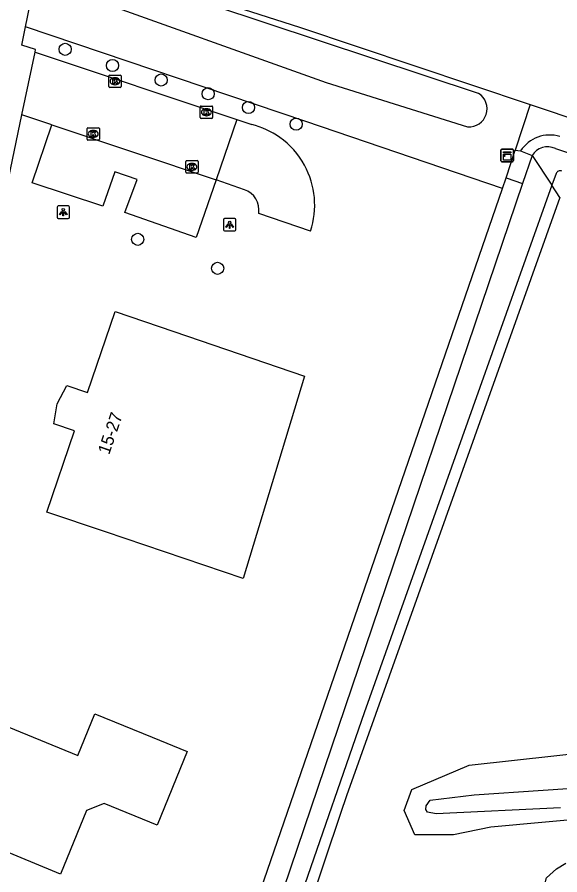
# Model space of a CAD drawing. Extents: x 163427 to 164190, y 380331 to 381641.
# Drawn here: x 163882.4 to 163926.2, y 380882.8 to 380951.9 of the extents above; entities that cross this region are included whole.
import ezdxf

# ---------------------------------------------------------------- set-up
doc = ezdxf.new("R2010")
doc.units = 0
for name, color, linetype in [('IMGEO_Boom', 7, 'Continuous'), ('IMGEO_Erf', 7, 'Continuous'), ('IMGEO_Grasland_agrarisch', 7, 'Continuous'), ('IMGEO_Greppel_droge_sloot', 7, 'Continuous'), ('IMGEO_Groenvoorziening', 7, 'Continuous'), ('IMGEO_Kast', 7, 'Continuous'), ('IMGEO_Kolk', 7, 'Continuous'), ('IMGEO_Lichtpunt', 7, 'Continuous'), ('IMGEO_Oever', 7, 'Continuous'), ('IMGEO_Pand', 7, 'Continuous'), ('IMGEO_Pand_nummerreeks', 7, 'Continuous'), ('IMGEO_Parkeervlak_open', 7, 'Continuous'), ('IMGEO_Rijbaan_lokaal_open', 7, 'Continuous'), ('IMGEO_Terreindeel_open', 7, 'Continuous'), ('IMGEO_Voetpad_open', 7, 'Continuous'), ('IMGEO_Waterloop', 7, 'Continuous')]:
    doc.layers.add(name, color=color, linetype=linetype)

msp = doc.modelspace()

# ---------------------------------------------------------------- linework, layer by layer
at = {"layer": 'IMGEO_Boom'}
for centre in [(163886.283, 380949.299), (163890.091, 380947.995), (163894.014, 380946.825), (163897.799, 380945.723), (163901.056, 380944.616), (163904.894, 380943.271), (163892.124, 380933.991), (163898.566, 380931.657)]:
    msp.add_circle(centre, 0.489, dxfattribs=at)
at = {"layer": 'IMGEO_Erf'}
msp.add_lwpolyline([(163884.569, 380833.662), (163891.485, 380851.015), (163921.538, 380938.092)], dxfattribs=at)
at = {"layer": 'IMGEO_Grasland_agrarisch'}
for points in [[(163926.152, 380937.368), (163908.957, 380889.158), (163908.476, 380887.727), (163888.237, 380827.506), (163886.614, 380822.678)], [(163942.027, 380888.603), (163920.6, 380886.64), (163917.567, 380886.008), (163914.471, 380886.008), (163913.611, 380887.975), (163914.223, 380889.679), (163918.831, 380891.629), (163939.553, 380893.902)], [(163896.436, 380824.688), (163896.883, 380825.91), (163899.856, 380825.91), (163909.157, 380822.507), (163915.53, 380844.585), (163925.062, 380882.566), (163925.887, 380883.276), (163926.646, 380883.741)]]:
    msp.add_lwpolyline(points, dxfattribs=at)
at = {"layer": 'IMGEO_Greppel_droge_sloot'}
msp.add_lwpolyline([(163926.202, 380888.193), (163916.169, 380887.717), (163915.489, 380887.855), (163915.348, 380888.058), (163915.366, 380888.359), (163915.706, 380888.818), (163919.252, 380889.236), (163930.381, 380890)], dxfattribs=at)
at = {"layer": 'IMGEO_Groenvoorziening'}
for points in [[(163893.879, 380975.478), (163890.647, 380959.592), (163890.731, 380956.366), (163893.555, 380954.822), (163905.172, 380951.086), (163923.758, 380944.858)], [(163921.538, 380938.092), (163905.684, 380943.493), (163883.083, 380951.119)], [(163923.758, 380944.858), (163922.56, 380941.188)], [(163923.758, 380944.858), (164044.028, 380904.553)], [(163921.833, 380938.946), (163922.56, 380941.188)], [(163922.56, 380941.188), (163922.982, 380941.112)], [(163921.538, 380938.092), (163921.833, 380938.946)]]:
    msp.add_lwpolyline(points, dxfattribs=at)
msp.add_arc((163925.333, 380939.601), 2.795, 72.79469, 147.27861, dxfattribs=at)
at = {"layer": 'IMGEO_Kast'}
for p, q in [((163921.403, 380940.322), (163921.403, 380941.163)), ((163921.403, 380941.163), (163921.403, 380940.322)), ((163921.478, 380941.247), (163922.319, 380941.247)), ((163922.319, 380941.247), (163921.478, 380941.247)), ((163922.403, 380941.172), (163922.403, 380940.331)), ((163922.403, 380940.331), (163922.403, 380941.172)), ((163922.328, 380940.247), (163921.487, 380940.247)), ((163921.487, 380940.247), (163922.328, 380940.247))]:
    msp.add_line(p, q, dxfattribs=at)
for points in [[(163921.598, 380941.037), (163922.198, 380941.037), (163922.198, 380940.952), (163921.598, 380940.952), (163921.598, 380941.037)], [(163921.598, 380940.862), (163922.198, 380940.862), (163922.198, 380940.373), (163921.598, 380940.373), (163921.598, 380940.862)]]:
    msp.add_lwpolyline(points, dxfattribs=at)
msp.add_circle((163921.682, 380940.711), 0.0377, dxfattribs=at)
for centre, start, end in [((163921.481, 380941.169), 92.4484, 184.28452), ((163921.481, 380941.169), 92.4484, 184.28452), ((163922.325, 380941.169), 2.4484, 94.28452), ((163922.325, 380941.169), 2.4484, 94.28452), ((163921.481, 380940.325), 182.4484, 274.28452), ((163921.481, 380940.325), 182.4484, 274.28452), ((163922.325, 380940.325), 272.4484, 4.28452), ((163922.325, 380940.325), 272.4484, 4.28452)]:
    msp.add_arc(centre, 0.0779, start, end, dxfattribs=at)
at = {"layer": 'IMGEO_Kolk'}
for p, q in [((163889.791, 380946.298), (163889.791, 380947.15)), ((163889.866, 380947.224), (163890.718, 380947.224)), ((163890.792, 380947.15), (163890.792, 380946.298)), ((163890.302, 380946.444), (163890.277, 380946.444)), ((163890.279, 380947.004), (163890.304, 380947.004)), ((163890.718, 380946.224), (163889.866, 380946.224)), ((163897.164, 380943.804), (163897.164, 380944.656)), ((163897.239, 380944.73), (163898.091, 380944.73)), ((163897.652, 380944.51), (163897.677, 380944.51)), ((163898.165, 380944.656), (163898.165, 380943.804)), ((163898.091, 380943.73), (163897.239, 380943.73)), ((163897.675, 380943.95), (163897.65, 380943.95)), ((163888.039, 380942.056), (163888.039, 380942.908)), ((163888.114, 380942.982), (163888.966, 380942.982)), ((163889.04, 380942.908), (163889.04, 380942.056)), ((163888.55, 380942.202), (163888.525, 380942.202)), ((163888.527, 380942.762), (163888.552, 380942.762)), ((163888.966, 380941.982), (163888.114, 380941.982)), ((163895.995, 380939.403), (163895.995, 380940.255)), ((163896.07, 380940.329), (163896.922, 380940.329)), ((163896.483, 380940.109), (163896.508, 380940.109)), ((163896.996, 380940.255), (163896.996, 380939.403)), ((163896.506, 380939.549), (163896.481, 380939.549)), ((163896.922, 380939.329), (163896.07, 380939.329))]:
    msp.add_line(p, q, dxfattribs=at)
for points in [[(163889.791, 380946.298), (163889.791, 380947.15)], [(163889.866, 380947.224), (163890.718, 380947.224)], [(163890.792, 380947.15), (163890.792, 380946.298)], [(163890.112, 380946.924), (163890.235, 380946.924), (163890.235, 380946.773), (163890.365, 380946.924), (163890.529, 380946.924), (163890.383, 380946.773), (163890.536, 380946.524), (163890.384, 380946.524), (163890.299, 380946.688), (163890.235, 380946.621), (163890.235, 380946.524), (163890.112, 380946.524), (163890.112, 380946.924)], [(163890.718, 380946.224), (163889.866, 380946.224)], [(163897.164, 380943.804), (163897.164, 380944.656)], [(163897.239, 380944.73), (163898.091, 380944.73)], [(163897.485, 380944.43), (163897.608, 380944.43), (163897.608, 380944.279), (163897.738, 380944.43), (163897.902, 380944.43), (163897.756, 380944.279), (163897.909, 380944.03), (163897.757, 380944.03), (163897.672, 380944.194), (163897.608, 380944.127), (163897.608, 380944.03), (163897.485, 380944.03), (163897.485, 380944.43)], [(163898.165, 380944.656), (163898.165, 380943.804)], [(163898.091, 380943.73), (163897.239, 380943.73)], [(163888.039, 380942.056), (163888.039, 380942.908)], [(163888.114, 380942.982), (163888.966, 380942.982)], [(163889.04, 380942.908), (163889.04, 380942.056)], [(163888.36, 380942.682), (163888.483, 380942.682), (163888.483, 380942.531), (163888.613, 380942.682), (163888.777, 380942.682), (163888.631, 380942.531), (163888.784, 380942.282), (163888.632, 380942.282), (163888.547, 380942.446), (163888.483, 380942.379), (163888.483, 380942.282), (163888.36, 380942.282), (163888.36, 380942.682)], [(163888.966, 380941.982), (163888.114, 380941.982)], [(163895.995, 380939.403), (163895.995, 380940.255)], [(163896.07, 380940.329), (163896.922, 380940.329)], [(163896.996, 380940.255), (163896.996, 380939.403)], [(163896.316, 380940.029), (163896.439, 380940.029), (163896.439, 380939.878), (163896.569, 380940.029), (163896.733, 380940.029), (163896.587, 380939.878), (163896.74, 380939.629), (163896.588, 380939.629), (163896.503, 380939.793), (163896.439, 380939.726), (163896.439, 380939.629), (163896.316, 380939.629), (163896.316, 380940.029)], [(163896.922, 380939.329), (163896.07, 380939.329)]]:
    msp.add_lwpolyline(points, dxfattribs=at)
for centre, start, end in [((163889.868, 380947.148), 91.55205, 178.44795), ((163889.868, 380947.148), 91.55205, 178.44795), ((163890.716, 380947.148), 1.55205, 88.44795), ((163890.716, 380947.148), 1.55205, 88.44795), ((163889.868, 380946.3), 181.55205, 268.44795), ((163889.868, 380946.3), 181.55205, 268.44795), ((163890.716, 380946.3), 271.55205, 358.44795), ((163890.716, 380946.3), 271.55205, 358.44795), ((163897.241, 380944.654), 91.55205, 178.44795), ((163897.241, 380944.654), 91.55205, 178.44795), ((163898.089, 380944.654), 1.55205, 88.44795), ((163898.089, 380944.654), 1.55205, 88.44795), ((163897.241, 380943.806), 181.55205, 268.44795), ((163897.241, 380943.806), 181.55205, 268.44795), ((163898.089, 380943.806), 271.55205, 358.44795), ((163898.089, 380943.806), 271.55205, 358.44795), ((163888.116, 380942.906), 91.55205, 178.44795), ((163888.116, 380942.906), 91.55205, 178.44795), ((163888.964, 380942.906), 1.55205, 88.44795), ((163888.964, 380942.906), 1.55205, 88.44795), ((163888.116, 380942.058), 181.55205, 268.44795), ((163888.116, 380942.058), 181.55205, 268.44795), ((163888.964, 380942.058), 271.55205, 358.44795), ((163888.964, 380942.058), 271.55205, 358.44795), ((163896.072, 380940.253), 91.55205, 178.44795), ((163896.072, 380940.253), 91.55205, 178.44795), ((163896.92, 380940.253), 1.55205, 88.44795), ((163896.92, 380940.253), 1.55205, 88.44795), ((163896.072, 380939.405), 181.55205, 268.44795), ((163896.072, 380939.405), 181.55205, 268.44795), ((163896.92, 380939.405), 271.55205, 358.44795), ((163896.92, 380939.405), 271.55205, 358.44795)]:
    msp.add_arc(centre, 0.0765, start, end, dxfattribs=at)
for centre, major_axis, ratio, start_param, end_param in [((163890.278, 380946.724), (-0.387, 0.002), 0.722429, 4.712389, 7.853982), ((163890.303, 380946.724), (-0.39, 0.002), 0.717154, 1.570796, 4.712389), ((163897.651, 380944.23), (-0.387, 0.002), 0.722429, 4.712389, 7.853982), ((163897.676, 380944.23), (-0.39, 0.002), 0.717154, 1.570796, 4.712389), ((163888.526, 380942.482), (-0.387, 0.002), 0.722429, 4.712389, 7.853982), ((163888.551, 380942.482), (-0.39, 0.002), 0.717154, 1.570796, 4.712389), ((163896.482, 380939.829), (-0.387, 0.002), 0.722429, 4.712389, 7.853982), ((163896.507, 380939.829), (-0.39, 0.002), 0.717154, 1.570796, 4.712389)]:
    msp.add_ellipse(centre, major_axis=major_axis, ratio=ratio, start_param=start_param, end_param=end_param, dxfattribs=at)
at = {"layer": 'IMGEO_Lichtpunt'}
for p, q in [((163886.524, 380936.678), (163885.716, 380936.678)), ((163886.524, 380936.678), (163885.716, 380936.678)), ((163885.622, 380936.583), (163885.622, 380935.776)), ((163885.622, 380936.583), (163885.622, 380935.776)), ((163886.618, 380935.776), (163886.618, 380936.583)), ((163886.618, 380935.776), (163886.618, 380936.583)), ((163885.716, 380935.682), (163886.524, 380935.682)), ((163885.716, 380935.682), (163886.524, 380935.682)), ((163899.039, 380935.567), (163899.039, 380934.76)), ((163899.039, 380935.567), (163899.039, 380934.76)), ((163899.941, 380935.662), (163899.133, 380935.662)), ((163899.941, 380935.662), (163899.133, 380935.662)), ((163900.035, 380934.76), (163900.035, 380935.567)), ((163900.035, 380934.76), (163900.035, 380935.567)), ((163899.133, 380934.666), (163899.941, 380934.666)), ((163899.133, 380934.666), (163899.941, 380934.666))]:
    msp.add_line(p, q, dxfattribs=at)
for points in [[(163885.996, 380936.247), (163886.035, 380936.219), (163885.847, 380935.957), (163885.809, 380935.984), (163885.996, 380936.247)], [(163886.098, 380936.199), (163886.145, 380936.199), (163886.145, 380935.877), (163886.098, 380935.877), (163886.098, 380936.199)], [(163886.208, 380936.219), (163886.246, 380936.246), (163886.433, 380935.984), (163886.394, 380935.956), (163886.208, 380936.219)], [(163899.413, 380935.231), (163899.452, 380935.203), (163899.264, 380934.941), (163899.226, 380934.968), (163899.413, 380935.231)], [(163899.515, 380935.183), (163899.562, 380935.183), (163899.562, 380934.861), (163899.515, 380934.861), (163899.515, 380935.183)], [(163899.625, 380935.203), (163899.663, 380935.23), (163899.85, 380934.968), (163899.811, 380934.94), (163899.625, 380935.203)]]:
    msp.add_lwpolyline(points, dxfattribs=at)
for centre in [(163886.121, 380936.381), (163899.538, 380935.365)]:
    msp.add_circle(centre, 0.0994, dxfattribs=at)
for centre, start, end in [((163885.716, 380936.583), 90, 180), ((163885.716, 380936.583), 90, 180), ((163886.524, 380936.583), 0, 90), ((163886.524, 380936.583), 0, 90), ((163885.716, 380935.776), 180, 270), ((163885.716, 380935.776), 180, 270), ((163886.524, 380935.776), 270, 0), ((163886.524, 380935.776), 270, 360), ((163899.133, 380935.567), 90, 180), ((163899.133, 380935.567), 90, 180), ((163899.941, 380935.567), 0, 90), ((163899.941, 380935.567), 0, 90), ((163899.133, 380934.76), 180, 270), ((163899.133, 380934.76), 180, 270), ((163899.941, 380934.76), 270, 0), ((163899.941, 380934.76), 270, 360)]:
    msp.add_arc(centre, 0.0946, start, end, dxfattribs=at)
at = {"layer": 'IMGEO_Oever'}
msp.add_lwpolyline([(163926.152, 380937.368), (163925.503, 380938.345)], dxfattribs=at)
at = {"layer": 'IMGEO_Pand'}
for points in [[(163884.801, 380912.024), (163887.028, 380918.554), (163885.354, 380919.118), (163885.62, 380920.738), (163886.407, 380922.213), (163888.089, 380921.652), (163890.312, 380928.173), (163895.045, 380926.561), (163905.562, 380922.978), (163900.618, 380906.68), (163889.538, 380910.424), (163884.801, 380912.024)], [(163879.62, 380895.545), (163887.31, 380892.422), (163888.666, 380895.758), (163893.299, 380893.876), (163896.106, 380892.735), (163893.697, 380886.806), (163889.417, 380888.546), (163888.009, 380887.968), (163885.89, 380882.849), (163885.567, 380882.983), (163880.946, 380884.894), (163881.627, 380886.539), (163877.007, 380888.403), (163876.216, 380886.475), (163875.975, 380886.573), (163879.62, 380895.545)]]:
    msp.add_lwpolyline(points, dxfattribs=at)
at = {"layer": 'IMGEO_Parkeervlak_open'}
msp.add_lwpolyline([(163898.446, 380938.784), (163896.831, 380934.142), (163891.086, 380936.157), (163892.09, 380938.819), (163890.278, 380939.423), (163889.309, 380936.658), (163883.606, 380938.547), (163885.205, 380943.221)], dxfattribs=at)
at = {"layer": 'IMGEO_Rijbaan_lokaal_open'}
for points in [[(163882.796, 380944.027), (163883.85, 380949.068)], [(163883.85, 380949.068), (163900.116, 380943.637)], [(163885.205, 380943.221), (163882.796, 380944.027)], [(163900.116, 380943.637), (163898.446, 380938.784)], [(163900.116, 380943.637), (163901.317, 380943.236)], [(163885.205, 380943.221), (163898.446, 380938.784)], [(163900.727, 380937.989), (163898.446, 380938.784)], [(163906.055, 380934.657), (163901.88, 380936.086)]]:
    msp.add_lwpolyline(points, dxfattribs=at)
for centre, radius, start, end in [((163899.713, 380936.747), 6.684, 54.66644, 76.11783), ((163899.713, 380936.753), 6.679, 28.64423, 54.63552), ((163899.711, 380936.753), 6.681, 341.71741, 28.63634), ((163900.169, 380936.35), 1.731, 351.21237, 71.20975)]:
    msp.add_arc(centre, radius, start, end, dxfattribs=at)
at = {"layer": 'IMGEO_Terreindeel_open'}
for points in [[(163922.982, 380941.112), (163923.908, 380940.745)], [(163921.833, 380938.946), (163923.135, 380938.499)]]:
    msp.add_lwpolyline(points, dxfattribs=at)
at = {"layer": 'IMGEO_Voetpad_open'}
for points in [[(163883.083, 380951.119), (163885.067, 380960.77), (163887.776, 380973.643), (163887.786, 380973.694), (163887.797, 380973.745)], [(163883.85, 380949.068), (163883.898, 380949.297), (163882.779, 380949.641), (163883.083, 380951.119)], [(163877.003, 380916.322), (163882.796, 380944.027)]]:
    msp.add_lwpolyline(points, dxfattribs=at)
at = {"layer": 'IMGEO_Waterloop'}
for points in [[(163919.599, 380945.746), (163889.655, 380955.664)], [(163887.469, 380953.75), (163907.306, 380946.615), (163918.72, 380943.054)], [(163925.788, 380941.304), (164000.573, 380916.101), (164029.89, 380905.937), (164041.163, 380902.241), (164043.853, 380901.404)], [(163923.908, 380940.745), (163923.135, 380938.499)], [(163923.908, 380940.745), (163925.503, 380938.345)], [(163925.86, 380939.282), (163925.503, 380938.345)], [(163923.135, 380938.499), (163893.417, 380850.832), (163886.189, 380829.764), (163883.897, 380830.514)], [(163925.503, 380938.345), (163919.125, 380920.483), (163910.378, 380895.842), (163900.316, 380866.848), (163885.644, 380823.036)]]:
    msp.add_lwpolyline(points, dxfattribs=at)
for centre, radius, start, end in [((163918.825, 380944.509), 1.459, 265.86472, 57.96917), ((163925.157, 380939.985), 1.462, 64.44734, 148.67134), ((163926.163, 380939.211), 0.311, 61.40103, 166.75896)]:
    msp.add_arc(centre, radius, start, end, dxfattribs=at)

# ---------------------------------------------------------------- texts
at = {"layer": 'IMGEO_Pand_nummerreeks'}
msp.add_text('15-27', height=1, rotation=71.09474, dxfattribs=at).set_placement((163889.824, 380916.594))

doc.saveas('drawing.dxf')
